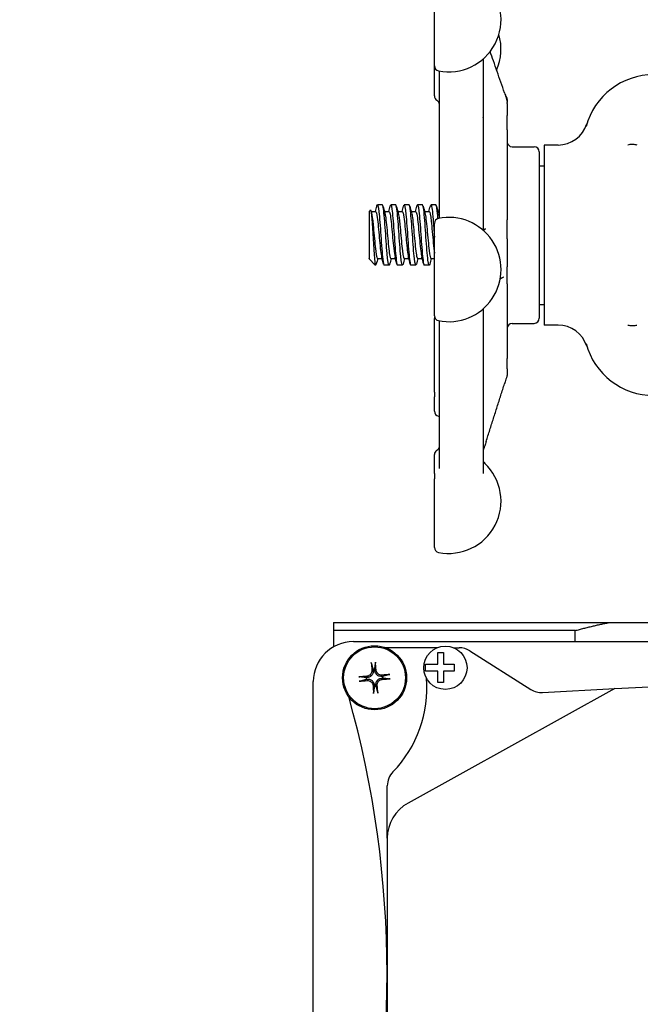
# Model space of a CAD drawing. Header units: inches. Extents: x 18 to 846, y -67 to 561.
# Tile 330 of 656: x 314.74 to 318.61, y 502.48 to 508.61. Entities that reach past the tile are written whole.
import ezdxf

# ---------------------------------------------------------------- set-up
doc = ezdxf.new("R2010")
doc.units = ezdxf.units.IN
doc.header["$LTSCALE"] = 24
doc.header["$MEASUREMENT"] = 0
doc.layers.add('Dimension (ANSI)', color=7, linetype='Continuous', lineweight=25)
doc.layers.add('Visible (ANSI)', color=7, linetype='Continuous', lineweight=30)
doc.styles.add('Note Text (ANSI)', font='tahoma.ttf')
doc.dimstyles.new('SB Fraction-16 (ANSI)', dxfattribs={"dimscale": 24, "dimtxt": 0.125, "dimasz": 0.098425, "dimexe": 0.125, "dimexo": 0.0625, "dimgap": 0.031496, "dimtad": 0, "dimtih": 1, "dimtoh": 1, "dimdec": 4, "dimrnd": 1e-08, "dimzin": 0, "dimdsep": 46, "dimlunit": 5, "dimtxsty": 'Note Text (ANSI)', "dimcen": 0.09, "dimdle": 0.393701, "dimclrd": 256, "dimclre": 256, "dimclrt": 256, "dimadec": 0, "dimazin": 3, "dimtfac": 0.96, "dimtofl": 0, "dimtmove": 0, "dimatfit": 3, "dimfxl": 1, "dimfrac": 2, "dimtolj": 1, "dimtzin": 12, "dimlwd": -1, "dimlwe": -1, "dimarcsym": 0})

# ---------------------------------------------------------------- blocks, each defined once
blk = doc.blocks.new('*D18')
at = {"layer": 'Defpoints', "color": 0, "transparency": 16777216}
for p in [(331.6784, 544.0067), (242.8595, 406.0067), (331.6784, 406.0067)]:
    blk.add_point(p, dxfattribs=at)
at = {"layer": 'Dimension (ANSI)', "transparency": 16777216}
for p, q in [((330.1784, 544.0067), (239.8595, 544.0067)), ((242.8595, 541.6445), (242.8595, 486.3311)), ((242.8595, 408.3689), (242.8595, 481.6823)), ((330.1784, 406.0067), (239.8595, 406.0067))]:
    blk.add_line(p, q, dxfattribs=at)
for points in [[(242.4658, 541.6445), (243.2532, 541.6445), (242.8595, 544.0067)], [(242.4658, 408.3689), (243.2532, 408.3689), (242.8595, 406.0067)]]:
    blk.add_solid(points, dxfattribs=at)
at = {"layer": 'Dimension (ANSI)', "transparency": 16777216, "insert": (239.783, 485.5752), "char_height": 3, "attachment_point": 1, "style": 'Note Text (ANSI)'}
blk.add_mtext('\\A1;138', dxfattribs=at)

msp = doc.modelspace()

# ---------------------------------------------------------------- linework, layer by layer
at = {"layer": 'Visible (ANSI)'}
for p, q in [((317.32439, 508.32493), (317.32439, 508.75144)), ((317.62814, 508.36792), (317.62814, 507.3009)), ((317.32439, 508.1381), (317.32439, 508.32493)), ((317.35564, 507.38309), (317.35564, 508.2931)), ((317.77814, 508.11474), (317.77814, 508.0976)), ((317.77814, 508.09597), (317.77814, 508.0976)), ((317.77814, 508.0911), (317.77814, 508.09589)), ((317.77814, 508.0911), (317.77814, 508.01609)), ((317.77814, 507.92611), (317.77814, 508.01609)), ((317.77814, 507.92611), (317.77814, 507.36549)), ((317.80939, 507.82099), (317.94689, 507.82099)), ((317.97814, 507.78974), (317.97814, 506.75224)), ((318.00939, 507.83182), (318.00939, 506.71017)), ((318.09515, 507.83182), (318.00939, 507.83182)), ((317.97814, 507.70274), (318.00939, 507.70274)), ((317.35439, 507.47484), (317.35564, 507.47609)), ((317.35439, 507.47484), (317.35439, 507.3755)), ((316.91689, 507.41795), (316.92508, 507.42681)), ((316.91689, 507.41795), (316.91689, 507.12407)), ((316.92989, 507.41682), (316.95855, 507.41682)), ((317.00022, 507.45849), (316.96933, 507.45849)), ((317.01322, 507.41682), (317.04189, 507.41682)), ((317.08355, 507.45849), (317.05266, 507.45849)), ((317.09656, 507.41682), (317.12522, 507.41682)), ((317.16689, 507.45849), (317.136, 507.45849)), ((317.17989, 507.41682), (317.20855, 507.41682)), ((317.25022, 507.45849), (317.21933, 507.45849)), ((317.26322, 507.41682), (317.29189, 507.41682)), ((317.33355, 507.45849), (317.30266, 507.45849)), ((317.34656, 507.41682), (317.35439, 507.41682)), ((317.77814, 507.24773), (317.77814, 507.36549)), ((317.32439, 506.76827), (317.32439, 507.3439)), ((317.77814, 507.24773), (317.77814, 507.07374)), ((316.91729, 507.1236), (316.95435, 507.08349)), ((316.96933, 507.12516), (316.99799, 507.12516)), ((317.05266, 507.12516), (317.08133, 507.12516)), ((317.136, 507.12516), (317.16466, 507.12516)), ((317.21933, 507.12516), (317.24799, 507.12516)), ((317.30266, 507.12516), (317.32439, 507.12516)), ((316.95435, 507.08349), (316.95435, 507.09283)), ((316.95855, 507.08349), (316.95435, 507.08349)), ((317.04189, 507.08349), (317.011, 507.08349)), ((317.12522, 507.08349), (317.09433, 507.08349)), ((317.20855, 507.08349), (317.17766, 507.08349)), ((317.29189, 507.08349), (317.261, 507.08349)), ((317.77814, 506.96774), (317.77814, 507.07374)), ((317.77814, 506.96774), (317.77814, 506.50279)), ((317.62814, 506.81127), (317.62814, 505.78577)), ((317.97814, 506.83924), (318.00939, 506.83924)), ((317.32439, 506.29205), (317.32439, 506.75161)), ((317.35564, 505.81747), (317.35564, 506.73644)), ((317.80939, 506.72099), (317.94689, 506.72099)), ((318.09515, 506.71017), (318.00939, 506.71017)), ((317.77814, 506.43651), (317.77814, 506.50279)), ((317.77814, 506.43651), (317.77814, 506.40399)), ((317.77814, 506.4038), (317.77814, 506.40399)), ((317.32439, 506.29205), (317.32439, 506.26405)), ((317.32439, 506.17323), (317.32439, 506.26405)), ((317.32439, 505.78533), (317.32439, 505.90331)), ((317.32439, 505.78533), (317.32439, 505.75144)), ((317.32439, 505.32493), (317.32439, 505.75144)), ((316.69622, 504.85656), (318.41276, 504.85656)), ((318.41276, 504.85656), (319.2401, 504.85656)), ((318.20143, 504.80656), (316.69622, 504.80656)), ((316.69622, 504.80656), (316.69622, 504.7062)), ((318.20143, 504.73863), (318.20143, 504.80656)), ((316.81936, 504.73863), (321.83689, 504.73863)), ((317.34167, 504.70031), (317.01958, 504.70031)), ((317.34501, 504.66965), (317.38026, 504.66965)), ((317.34501, 504.63323), (317.34501, 504.66965)), ((317.38026, 504.66965), (317.38026, 504.64928)), ((317.38026, 504.64928), (317.38026, 504.59725)), ((317.44365, 504.70031), (317.47824, 504.70031)), ((317.54502, 504.68098), (317.92529, 504.44063)), ((317.26946, 504.55444), (317.26946, 504.59725)), ((317.26946, 504.59725), (317.32094, 504.59725)), ((317.32094, 504.59725), (317.34501, 504.59725)), ((317.34501, 504.59725), (317.34501, 504.63323)), ((317.38026, 504.59725), (317.44715, 504.59725)), ((317.44715, 504.59725), (317.44715, 504.55444)), ((316.9419, 504.56456), (316.94255, 504.56003)), ((316.95291, 504.56084), (316.95286, 504.56541)), ((317.32062, 504.55444), (317.26946, 504.55444)), ((317.34501, 504.55444), (317.32062, 504.55444)), ((317.34501, 504.51739), (317.34501, 504.55444)), ((317.38026, 504.55444), (317.38026, 504.50134)), ((317.44715, 504.55444), (317.38026, 504.55444)), ((316.56936, 500.86363), (316.56936, 504.48863)), ((316.9034, 504.5143), (316.89883, 504.51424)), ((316.89968, 504.50328), (316.90421, 504.50393)), ((316.94994, 504.46478), (316.95, 504.46021)), ((316.96096, 504.46106), (316.96031, 504.46559)), ((317.00318, 504.52234), (316.99865, 504.52169)), ((316.99946, 504.51133), (317.00403, 504.51138)), ((317.34501, 504.48267), (317.34501, 504.51739)), ((317.38026, 504.48267), (317.34501, 504.48267)), ((317.38026, 504.50134), (317.38026, 504.48267)), ((318.449, 504.44548), (319.02078, 504.47596)), ((318.449, 504.44548), (317.15982, 503.73266)), ((317.99873, 504.42147), (318.449, 504.44548)), ((317.03079, 503.51387), (317.03079, 503.83975)), ((317.03079, 503.51387), (317.03079, 501.88172))]:
    msp.add_line(p, q, dxfattribs=at)
for centre, radius in [((316.95143, 504.51281), 0.1995), ((317.39266, 504.57531), 0.135), ((316.95143, 504.51281), 0.19267)]:
    msp.add_circle(centre, radius, dxfattribs=at)
for centre, radius, start, end in [((317.41439, 508.61274), 0.325, 258.463041, 46.550158), ((317.41439, 508.42867), 0.325, 336.380744, 16.450958), ((317.35564, 508.32493), 0.03125, 180, 258.463041), ((318.69189, 507.83349), 0.4375, 90, 164.98183), ((317.35564, 508.1381), 0.03125, 180, 240), ((317.32439, 508.08397), 0.03125, 0, 60), ((317.74689, 508.11474), 0.03125, 0, 48.711706), ((318.09515, 508.01932), 0.1875, 270, 342.703383), ((317.80939, 507.85224), 0.03125, 180, 270), ((317.94689, 507.78974), 0.03125, 0, 90), ((317.35564, 507.3439), 0.03125, 101.536959, 180), ((317.41439, 507.05609), 0.325, 258.463041, 101.536959), ((317.35564, 506.76827), 0.03125, 180, 258.463041), ((317.35564, 506.75161), 0.03125, 164.540143, 180), ((317.94689, 506.75224), 0.03125, 270, 0), ((317.80939, 506.68974), 0.03125, 90, 180), ((318.09515, 506.52267), 0.1875, 17.296617, 90), ((318.69189, 506.70849), 0.4375, 195.01817, 270), ((317.35564, 506.17323), 0.03125, 180, 258.463041), ((317.41439, 506.46104), 0.325, 258.463041, 259.585431), ((317.32439, 505.95744), 0.03125, 300, 329.413755), ((317.35564, 505.90331), 0.03125, 120, 180), ((317.41439, 505.61274), 0.325, 258.463041, 46.550158), ((317.65939, 505.87137), 0.03125, 180, 226.550158), ((317.35564, 505.32493), 0.03125, 180, 258.463041), ((316.81936, 504.48863), 0.25, 90, 180), ((317.47824, 504.57531), 0.125, 57.705708, 90), ((316.95143, 504.51281), 0.05262, 88.443172, 100.435815), ((316.95143, 504.51281), 0.05262, 178.443172, 190.435815), ((316.95143, 504.51281), 0.05262, 358.443172, 10.435815), ((316.53006, 504.44717), 0.74706, 315.850471, 4.829668), ((316.95143, 504.51281), 0.05262, 268.443172, 280.435815), ((317.99208, 504.5463), 0.125, 237.705708, 273.051563), ((310.67306, 502.66849), 6.35616, 344.248423, 15.765119), ((317.15579, 503.83975), 0.125, 135.850471, 180), ((317.28079, 503.51387), 0.25, 118.939308, 180)]:
    msp.add_arc(centre, radius, start, end, dxfattribs=at)
for centre, major_axis, start_param, end_param in [((316.97654, 504.51524), (0.04181, -0.43235), 4.4856007, 4.6019851), ((316.92624, 504.51133), (-0.02542, 0.43362), 4.8227929, 4.9391773), ((316.95386, 504.4877), (-0.43235, -0.04181), 4.4856007, 4.6019851), ((316.95291, 504.48762), (-0.43362, -0.02542), 4.8227929, 4.9391773), ((316.949, 504.53792), (0.43235, 0.04181), 4.4856007, 4.6019851), ((316.97661, 504.51429), (0.02542, -0.43362), 4.8227929, 4.9391773), ((316.92632, 504.51038), (-0.04181, 0.43235), 4.4856007, 4.6019851), ((316.94995, 504.538), (0.43362, 0.02542), 4.8227929, 4.9391773)]:
    msp.add_ellipse(centre, major_axis=major_axis, ratio=0.0871557, start_param=start_param, end_param=end_param, dxfattribs=at)
for points, knots in [([(317.76125, 508.15683), (317.75361, 508.1789), (317.74596, 508.20098), (317.73066, 508.24513), (317.723, 508.26721), (317.70769, 508.31135), (317.70002, 508.33343), (317.68554, 508.37515), (317.67871, 508.3948), (317.67188, 508.41445)], [0.47801542, 0.47801542, 0.47801542, 0.47801542, 0.67299233, 0.67299233, 0.86796925, 0.86796925, 1.06294616, 1.06294616, 1.23654671, 1.23654671, 1.23654671, 1.23654671]), ([(317.76125, 508.15683), (317.76298, 508.15182), (317.76473, 508.14673), (317.76833, 508.13575), (317.77021, 508.12975), (317.77282, 508.12086), (317.77366, 508.11789), (317.77481, 508.1135), (317.7752, 508.11196), (317.77608, 508.10828), (317.7765, 508.10631), (317.77694, 508.10384), (317.77703, 508.10325), (317.77717, 508.10237), (317.77721, 508.10212), (317.77728, 508.10172), (317.7773, 508.10158), (317.77734, 508.10128), (317.77736, 508.10113), (317.7774, 508.10089), (317.77741, 508.10081), (317.77744, 508.10065), (317.77745, 508.10057), (317.77747, 508.10043), (317.77748, 508.10037), (317.7775, 508.1002), (317.77752, 508.10011), (317.77757, 508.09978), (317.77758, 508.09973), (317.77758, 508.0997), (317.77758, 508.0997), (317.77758, 508.0997)], [0, 0, 0, 0, 0.04421352, 0.04421352, 0.09143567, 0.09143567, 0.1148414, 0.1148414, 0.12798974, 0.12798974, 0.14842503, 0.14842503, 0.15488355, 0.15488355, 0.15731825, 0.15731825, 0.15853645, 0.15853645, 0.15976362, 0.15976362, 0.16037577, 0.16037577, 0.16099044, 0.16099044, 0.16160454, 0.16160454, 0.16284514, 0.16284514, 0.16786615, 0.16786615, 0.16893992, 0.16893992, 0.16893992, 0.16893992]), ([(317.77745, 508.10056), (317.77747, 508.10049), (317.77749, 508.10042), (317.77755, 508.10022), (317.77759, 508.10008), (317.77768, 508.09975), (317.77772, 508.09957), (317.7778, 508.09923), (317.77783, 508.09909), (317.77789, 508.09879), (317.77792, 508.09863), (317.77798, 508.09831), (317.778, 508.09816), (317.77804, 508.09784), (317.77806, 508.09768), (317.77808, 508.09744), (317.77809, 508.09736), (317.7781, 508.09721), (317.7781, 508.09714), (317.77811, 508.09695), (317.77812, 508.09686), (317.77813, 508.09663), (317.77813, 508.09654), (317.77813, 508.09633), (317.77814, 508.09624), (317.77814, 508.09608), (317.77814, 508.09599), (317.77814, 508.09591)], [0.2261265, 0.2261265, 0.2261265, 0.2261265, 0.227574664, 0.227574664, 0.230038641, 0.230038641, 0.23225074, 0.23225074, 0.233479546, 0.233479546, 0.234712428, 0.234712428, 0.235932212, 0.235932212, 0.23714975, 0.23714975, 0.237762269, 0.237762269, 0.238377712, 0.238377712, 0.239624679, 0.239624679, 0.242081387, 0.242081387, 0.246210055, 0.246210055, 0.250348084, 0.250348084, 0.250348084, 0.250348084]), ([(317.62977, 508.002), (317.62977, 508.002), (317.62977, 508.002), (317.62976, 508.00202), (317.62975, 508.00205), (317.62968, 508.00221), (317.62963, 508.00233), (317.6295, 508.00261), (317.62944, 508.00275), (317.62927, 508.0031), (317.62916, 508.00334), (317.62876, 508.00414), (317.62845, 508.00475), (317.62814, 508.00536)], [0.092876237, 0.092876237, 0.092876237, 0.092876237, 0.093349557, 0.093349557, 0.09552105, 0.09552105, 0.097869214, 0.097869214, 0.099519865, 0.099519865, 0.10185373, 0.10185373, 0.107308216, 0.107308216, 0.107308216, 0.107308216]), ([(318.52967, 507.83349), (318.52994, 507.83357), (318.53021, 507.83365), (318.53937, 507.83625), (318.54927, 507.8374), (318.56878, 507.83686), (318.57735, 507.83551), (318.58531, 507.83359), (318.58551, 507.83354), (318.58571, 507.83349)], [-0.00218083, -0.00218083, -0.00218083, -0.00218083, 0, 0, 0.07189637, 0.07189637, 0.13644606, 0.13644606, 0.13811703, 0.13811703, 0.13811703, 0.13811703]), ([(316.92508, 507.42681), (316.92544, 507.42721), (316.92581, 507.42731), (316.92753, 507.42642), (316.92887, 507.42162), (316.93156, 507.40433), (316.93289, 507.39181), (316.93558, 507.36043), (316.93692, 507.34172), (316.93961, 507.30038), (316.94094, 507.27806), (316.94363, 507.23266), (316.94497, 507.21001), (316.94766, 507.16739), (316.94899, 507.14792), (316.95169, 507.11484), (316.95302, 507.1017), (316.95435, 507.09283)], [-1.2427303, -1.2427303, -1.2427303, -1.2427303, -1.200467, -1.200467, -1.0416694, -1.0416694, -0.8786368, -0.8786368, -0.7113708, -0.7113708, -0.5398726, -0.5398726, -0.3641439, -0.3641439, -0.1841858, -0.1841858, 0, 0, 0, 0]), ([(316.93215, 507.40846), (316.93561, 507.39563), (316.93906, 507.36872), (316.94252, 507.3345), (316.94679, 507.2922), (316.95107, 507.23989), (316.95534, 507.19902), (316.95961, 507.15817), (316.96388, 507.12988), (316.96816, 507.12573), (316.96855, 507.12535), (316.96894, 507.12517), (316.96933, 507.12519)], [6.621339, 6.621339, 6.621339, 6.621339, 7.4033745, 7.4033745, 7.4033745, 8.3701398, 8.3701398, 8.3701398, 9.3362117, 9.3362117, 9.3362117, 9.424778, 9.424778, 9.424778, 9.424778]), ([(316.95855, 507.41664), (316.96176, 507.41641), (316.96496, 507.40355), (316.96816, 507.38022), (316.97243, 507.3491), (316.9767, 507.30021), (316.98098, 507.25358), (316.98525, 507.20695), (316.98952, 507.16387), (316.99379, 507.14198), (316.99444, 507.13865), (316.99509, 507.13582), (316.99574, 507.1335)], [6.2831853, 6.2831853, 6.2831853, 6.2831853, 7.0074496, 7.0074496, 7.0074496, 7.9736666, 7.9736666, 7.9736666, 8.9397805, 8.9397805, 8.9397805, 9.0866243, 9.0866243, 9.0866243, 9.0866243]), ([(316.96579, 507.45184), (316.96599, 507.45259), (316.96619, 507.45328), (316.96639, 507.4539), (316.9704, 507.46638), (316.97441, 507.45203), (316.97842, 507.41612), (316.98243, 507.38028), (316.98643, 507.32374), (316.99044, 507.26715), (316.99445, 507.21046), (316.99846, 507.15494), (317.00247, 507.12094), (317.00531, 507.09684), (317.00815, 507.08392), (317.011, 507.08371)], [6.0162011, 6.0162011, 6.0162011, 6.0162011, 6.061332, 6.061332, 6.061332, 6.968806, 6.968806, 6.968806, 7.8744508, 7.8744508, 7.8744508, 8.7817425, 8.7817425, 8.7817425, 9.424778, 9.424778, 9.424778, 9.424778]), ([(317.04543, 507.09036), (317.04426, 507.0859), (317.04309, 507.08353), (317.04191, 507.08349), (317.03787, 507.08337), (317.03382, 507.11115), (317.02977, 507.15647), (317.02574, 507.2016), (317.02171, 507.26309), (317.01768, 507.31824), (317.01366, 507.37318), (317.00964, 507.42061), (317.00563, 507.44312), (317.00383, 507.45322), (317.00202, 507.45821), (317.00022, 507.45817)], [-15.9749474, -15.9749474, -15.9749474, -15.9749474, -15.710016, -15.710016, -15.710016, -14.7941843, -14.7941843, -14.7941843, -13.8824397, -13.8824397, -13.8824397, -12.9741281, -12.9741281, -12.9741281, -12.5663706, -12.5663706, -12.5663706, -12.5663706]), ([(317.01548, 507.40834), (317.01679, 507.40367), (317.01809, 507.39704), (317.01939, 507.38856), (317.02366, 507.36079), (317.02793, 507.31384), (317.0322, 507.26692), (317.03647, 507.22001), (317.04074, 507.17442), (317.045, 507.1488), (317.04756, 507.13348), (317.05011, 507.12555), (317.05266, 507.12546)], [12.9045243, 12.9045243, 12.9045243, 12.9045243, 13.1994868, 13.1994868, 13.1994868, 14.1650562, 14.1650562, 14.1650562, 15.1305271, 15.1305271, 15.1305271, 15.7079633, 15.7079633, 15.7079633, 15.7079633]), ([(317.04189, 507.41665), (317.04294, 507.41673), (317.04398, 507.41545), (317.04503, 507.41275), (317.0493, 507.40174), (317.05357, 507.36729), (317.05784, 507.3235), (317.0621, 507.27971), (317.06637, 507.2278), (317.07064, 507.18899), (317.07345, 507.16344), (317.07626, 507.14404), (317.07907, 507.13365)], [12.5663706, 12.5663706, 12.5663706, 12.5663706, 12.8032209, 12.8032209, 12.8032209, 13.7688308, 13.7688308, 13.7688308, 14.734342, 14.734342, 14.734342, 15.3698096, 15.3698096, 15.3698096, 15.3698096]), ([(317.04912, 507.4518), (317.04961, 507.45365), (317.0501, 507.45513), (317.05059, 507.4562), (317.0546, 507.46503), (317.05861, 507.44677), (317.06262, 507.40812), (317.06663, 507.36947), (317.07064, 507.31126), (317.07464, 507.2548), (317.07865, 507.19835), (317.08266, 507.14486), (317.08667, 507.11392), (317.08922, 507.0942), (317.09178, 507.08391), (317.09433, 507.08377)], [12.2993864, 12.2993864, 12.2993864, 12.2993864, 12.4100129, 12.4100129, 12.4100129, 13.3168593, 13.3168593, 13.3168593, 14.2236185, 14.2236185, 14.2236185, 15.130291, 15.130291, 15.130291, 15.7079633, 15.7079633, 15.7079633, 15.7079633]), ([(317.12876, 507.09021), (317.12814, 507.08785), (317.12752, 507.08609), (317.12689, 507.08498), (317.12285, 507.07778), (317.1188, 507.09831), (317.11475, 507.13892), (317.11072, 507.17943), (317.10668, 507.23903), (317.10264, 507.29561), (317.09861, 507.35208), (317.09458, 507.4043), (317.09055, 507.43298), (317.08822, 507.44959), (317.08589, 507.4581), (317.08355, 507.45818)], [-22.2581327, -22.2581327, -22.2581327, -22.2581327, -22.1173036, -22.1173036, -22.1173036, -21.2019377, -21.2019377, -21.2019377, -20.2886606, -20.2886606, -20.2886606, -19.3773067, -19.3773067, -19.3773067, -18.8495559, -18.8495559, -18.8495559, -18.8495559]), ([(317.09881, 507.40845), (317.10221, 507.39583), (317.10561, 507.36966), (317.10901, 507.33625), (317.11328, 507.2943), (317.11754, 507.24209), (317.12181, 507.20095), (317.12606, 507.1599), (317.13032, 507.131), (317.13458, 507.12599), (317.13505, 507.12544), (317.13552, 507.12518), (317.136, 507.12521)], [19.1877096, 19.1877096, 19.1877096, 19.1877096, 19.9564324, 19.9564324, 19.9564324, 20.9213285, 20.9213285, 20.9213285, 21.8840483, 21.8840483, 21.8840483, 21.9911486, 21.9911486, 21.9911486, 21.9911486]), ([(317.12522, 507.41663), (317.12836, 507.4164), (317.13151, 507.40405), (317.13465, 507.3815), (317.13892, 507.35089), (317.14318, 507.30235), (317.14745, 507.2557), (317.15171, 507.20906), (317.15598, 507.1656), (317.16024, 507.14308), (317.16096, 507.13928), (317.16168, 507.13609), (317.1624, 507.13353)], [18.8495559, 18.8495559, 18.8495559, 18.8495559, 19.5604441, 19.5604441, 19.5604441, 20.5253788, 20.5253788, 20.5253788, 21.4902198, 21.4902198, 21.4902198, 21.6529949, 21.6529949, 21.6529949, 21.6529949]), ([(317.13246, 507.45174), (317.13322, 507.45466), (317.13399, 507.45666), (317.13476, 507.45767), (317.13876, 507.46296), (317.14277, 507.44102), (317.14678, 507.39989), (317.15078, 507.35876), (317.15479, 507.29932), (317.1588, 507.24331), (317.1628, 507.1873), (317.16681, 507.13592), (317.17081, 507.10795), (317.1731, 507.09201), (317.17538, 507.08387), (317.17766, 507.0838)], [18.5825718, 18.5825718, 18.5825718, 18.5825718, 18.7561262, 18.7561262, 18.7561262, 19.6623744, 19.6623744, 19.6623744, 20.5685395, 20.5685395, 20.5685395, 21.474622, 21.474622, 21.474622, 21.9911486, 21.9911486, 21.9911486, 21.9911486]), ([(317.2121, 507.09014), (317.21191, 507.08944), (317.21172, 507.08879), (317.21153, 507.0882), (317.20752, 507.07555), (317.2035, 507.08979), (317.19948, 507.12567), (317.19547, 507.16152), (317.19146, 507.2182), (317.18744, 507.27493), (317.18343, 507.33161), (317.17942, 507.3871), (317.17541, 507.42108), (317.17257, 507.44516), (317.16973, 507.45806), (317.16689, 507.45827)], [-28.541318, -28.541318, -28.541318, -28.541318, -28.4988988, -28.4988988, -28.4988988, -27.5903346, -27.5903346, -27.5903346, -26.6825411, -26.6825411, -26.6825411, -25.7754795, -25.7754795, -25.7754795, -25.1327412, -25.1327412, -25.1327412, -25.1327412]), ([(317.18215, 507.40825), (317.18389, 507.40196), (317.18564, 507.39222), (317.18738, 507.37938), (317.19172, 507.34745), (317.19607, 507.29729), (317.20041, 507.25005), (317.20475, 507.20283), (317.20909, 507.15991), (317.21343, 507.13936), (317.21539, 507.13005), (317.21736, 507.12546), (317.21933, 507.1255)], [25.4708949, 25.4708949, 25.4708949, 25.4708949, 25.8655971, 25.8655971, 25.8655971, 26.8476199, 26.8476199, 26.8476199, 27.8292662, 27.8292662, 27.8292662, 28.2743339, 28.2743339, 28.2743339, 28.2743339]), ([(317.20855, 507.41653), (317.21011, 507.41662), (317.21166, 507.4138), (317.21321, 507.40792), (317.21755, 507.3915), (317.2219, 507.3517), (317.22624, 507.30529), (317.23058, 507.25891), (317.23492, 507.20729), (317.23926, 507.17219), (317.24142, 507.15473), (317.24358, 507.14161), (317.24574, 507.13374)], [25.1327412, 25.1327412, 25.1327412, 25.1327412, 25.4839322, 25.4839322, 25.4839322, 26.4661023, 26.4661023, 26.4661023, 27.4478945, 27.4478945, 27.4478945, 27.9361802, 27.9361802, 27.9361802, 27.9361802]), ([(317.21579, 507.45168), (317.21682, 507.45558), (317.21784, 507.45788), (317.21887, 507.45838), (317.22288, 507.46034), (317.22688, 507.43505), (317.23088, 507.39174), (317.23489, 507.34844), (317.23889, 507.28807), (317.24289, 507.23266), (317.2469, 507.17726), (317.2509, 507.12803), (317.2549, 507.10293), (317.25694, 507.0902), (317.25897, 507.08382), (317.261, 507.08381)], [24.8657571, 24.8657571, 24.8657571, 24.8657571, 25.0981395, 25.0981395, 25.0981395, 26.0038186, 26.0038186, 26.0038186, 26.9094187, 26.9094187, 26.9094187, 27.8149406, 27.8149406, 27.8149406, 28.2743339, 28.2743339, 28.2743339, 28.2743339]), ([(317.29543, 507.09015), (317.29165, 507.07622), (317.28786, 507.08536), (317.28408, 507.11507), (317.28004, 507.14679), (317.276, 507.20127), (317.27196, 507.25826), (317.26792, 507.31519), (317.26388, 507.37337), (317.25985, 507.41124), (317.25664, 507.44135), (317.25343, 507.45809), (317.25022, 507.45835)], [-34.8245034, -34.8245034, -34.8245034, -34.8245034, -33.9686925, -33.9686925, -33.9686925, -33.0546668, -33.0546668, -33.0546668, -32.141653, -32.141653, -32.141653, -31.4159265, -31.4159265, -31.4159265, -31.4159265]), ([(317.26548, 507.40857), (317.2698, 507.39279), (317.27413, 507.35374), (317.27845, 507.30774), (317.28278, 507.26167), (317.28711, 507.20996), (317.29144, 507.17432), (317.29518, 507.14352), (317.29892, 507.12549), (317.30266, 507.12523)], [31.7540802, 31.7540802, 31.7540802, 31.7540802, 32.7319702, 32.7319702, 32.7319702, 33.7114291, 33.7114291, 33.7114291, 34.5575192, 34.5575192, 34.5575192, 34.5575192]), ([(317.29189, 507.41681), (317.29602, 507.41669), (317.30016, 507.39414), (317.30429, 507.35755), (317.30862, 507.31922), (317.31296, 507.26661), (317.31729, 507.22178), (317.31965, 507.19728), (317.32202, 507.1755), (317.32439, 507.15888)], [31.4159265, 31.4159265, 31.4159265, 31.4159265, 32.351308, 32.351308, 32.351308, 33.3309049, 33.3309049, 33.3309049, 33.8663136, 33.8663136, 33.8663136, 33.8663136]), ([(317.29912, 507.45153), (317.30073, 507.45759), (317.30233, 507.4598), (317.30393, 507.45763), (317.30805, 507.45207), (317.31217, 507.41776), (317.31629, 507.3679), (317.31899, 507.33525), (317.32169, 507.29644), (317.32439, 507.2584)], [31.1489424, 31.1489424, 31.1489424, 31.1489424, 31.5116481, 31.5116481, 31.5116481, 32.4435606, 32.4435606, 32.4435606, 33.0538425, 33.0538425, 33.0538425, 33.0538425]), ([(317.34669, 507.37381), (317.3461, 507.38079), (317.34551, 507.38747), (317.34492, 507.39376), (317.34113, 507.43424), (317.33734, 507.45829), (317.33355, 507.45847)], [-38.68929977, -38.68929977, -38.68929977, -38.68929977, -38.55601033, -38.55601033, -38.55601033, -37.69911184, -37.69911184, -37.69911184, -37.69911184]), ([(317.35442, 507.3755), (317.35492, 507.37702), (317.35533, 507.37876), (317.3556, 507.38145), (317.35564, 507.38226), (317.35564, 507.38309)], [0.236754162, 0.236754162, 0.236754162, 0.236754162, 0.249550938, 0.249550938, 0.254927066, 0.254927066, 0.254927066, 0.254927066]), ([(317.63464, 507.30722), (317.63479, 507.30729), (317.63509, 507.30741), (317.63594, 507.30776), (317.63645, 507.30796), (317.63791, 507.3085), (317.63891, 507.30884), (317.64118, 507.30953), (317.64245, 507.30987), (317.64432, 507.31033), (317.64498, 507.31049), (317.64521, 507.31055), (317.64523, 507.31055), (317.64523, 507.31055)], [0, 0, 0, 0, 0.007377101, 0.007377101, 0.01406314, 0.01406314, 0.025814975, 0.025814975, 0.04239606, 0.04239606, 0.056138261, 0.056138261, 0.059141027, 0.059141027, 0.059141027, 0.059141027]), ([(316.9621, 507.09041), (316.96055, 507.08458), (316.959, 507.08233), (316.95746, 507.08413), (316.95642, 507.08534), (316.95539, 507.08827), (316.95435, 507.09283)], [-9.69176213, -9.69176213, -9.69176213, -9.69176213, -9.34211053, -9.34211053, -9.34211053, -9.10788499, -9.10788499, -9.10788499, -9.10788499]), ([(317.7557, 507.00923), (317.7557, 507.00923), (317.7555, 507.0091), (317.75487, 507.00868), (317.75441, 507.00838), (317.75303, 507.00749), (317.75199, 507.00685), (317.74994, 507.00568), (317.74898, 507.00516), (317.74707, 507.00422), (317.74611, 507.00378), (317.74484, 507.00325), (317.74445, 507.00309), (317.74383, 507.00284), (317.74363, 507.00276), (317.7435, 507.0027)], [0.117693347, 0.117693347, 0.117693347, 0.117693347, 0.126564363, 0.126564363, 0.136369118, 0.136369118, 0.151820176, 0.151820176, 0.163546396, 0.163546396, 0.174401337, 0.174401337, 0.180069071, 0.180069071, 0.186154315, 0.186154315, 0.186154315, 0.186154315]), ([(318.58571, 506.70849), (318.58551, 506.70844), (318.58531, 506.70839), (318.57735, 506.70647), (318.56878, 506.70513), (318.54927, 506.70458), (318.53937, 506.70573), (318.53021, 506.70833), (318.52994, 506.70841), (318.52967, 506.70849)], [-0.00203951, -0.00203951, -0.00203951, -0.00203951, 0, 0, 0.07878666, 0.07878666, 0.16654035, 0.16654035, 0.16920218, 0.16920218, 0.16920218, 0.16920218]), ([(317.62814, 506.43777), (317.62819, 506.43789), (317.62822, 506.43796), (317.62828, 506.43811), (317.62829, 506.43814), (317.62829, 506.43814)], [0.0912806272, 0.0912806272, 0.0912806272, 0.0912806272, 0.0933756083, 0.0933756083, 0.0971308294, 0.0971308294, 0.0971308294, 0.0971308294]), ([(317.77814, 506.40376), (317.77814, 506.40348), (317.77813, 506.40317), (317.77812, 506.40277), (317.77812, 506.40264), (317.77812, 506.4025), (317.77812, 506.40249), (317.77811, 506.40245), (317.77811, 506.40244), (317.77811, 506.40242), (317.77811, 506.4024), (317.77811, 506.40238), (317.77811, 506.40236), (317.77811, 506.40234), (317.77811, 506.40232), (317.77811, 506.40224), (317.7781, 506.40218), (317.7781, 506.40204), (317.77809, 506.40197), (317.77808, 506.40165), (317.77806, 506.4014), (317.77802, 506.40094), (317.778, 506.40075), (317.77796, 506.40034), (317.77793, 506.40011), (317.77789, 506.39977), (317.77788, 506.39966), (317.77784, 506.39935), (317.77781, 506.39915), (317.77773, 506.39862), (317.77768, 506.39831), (317.77742, 506.39674), (317.77725, 506.39593), (317.77677, 506.39387), (317.77642, 506.3926), (317.77563, 506.38985), (317.77527, 506.38861), (317.77434, 506.38549), (317.77374, 506.38352), (317.77228, 506.37875), (317.77139, 506.37587), (317.76887, 506.36778), (317.76718, 506.36239), (317.76416, 506.35285), (317.76282, 506.34863), (317.76149, 506.34445)], [0, 0, 0, 0, 0.00362842, 0.00362842, 0.00532519, 0.00532519, 0.00554032, 0.00554032, 0.00564719, 0.00564719, 0.00575426, 0.00575426, 0.00586107, 0.00586107, 0.00596752, 0.00596752, 0.00651065, 0.00651065, 0.00722842, 0.00722842, 0.00979214, 0.00979214, 0.01150055, 0.01150055, 0.01323284, 0.01323284, 0.01408567, 0.01408567, 0.01568092, 0.01568092, 0.01876516, 0.01876516, 0.03322078, 0.03322078, 0.05370694, 0.05370694, 0.06706984, 0.06706984, 0.0851491, 0.0851491, 0.10914392, 0.10914392, 0.1514834, 0.1514834, 0.1854543, 0.1854543, 0.1854543, 0.1854543]), ([(317.6466, 505.98455), (317.65427, 506.00853), (317.66194, 506.03252), (317.67728, 506.0805), (317.68494, 506.10449), (317.70027, 506.15248), (317.70793, 506.17647), (317.72325, 506.22446), (317.7309, 506.24846), (317.7462, 506.29645), (317.75385, 506.32045), (317.76149, 506.34445)], [0.6477885, 0.6477885, 0.6477885, 0.6477885, 0.84276542, 0.84276542, 1.03774233, 1.03774233, 1.23271925, 1.23271925, 1.42769616, 1.42769616, 1.62267307, 1.62267307, 1.62267307, 1.62267307]), ([(317.35129, 505.94153), (317.3522, 505.94307), (317.35299, 505.94437), (317.3543, 505.94659), (317.35482, 505.94751), (317.35538, 505.94857), (317.35553, 505.94887), (317.35564, 505.94911)], [0.51351333, 0.51351333, 0.51351333, 0.51351333, 0.55704859, 0.55704859, 0.60058386, 0.60058386, 0.62260676, 0.62260676, 0.62260676, 0.62260676]), ([(317.6466, 505.98455), (317.64375, 505.97564), (317.64086, 505.96668), (317.63608, 505.95217), (317.63404, 505.9461), (317.63137, 505.9385), (317.63054, 505.93619), (317.62894, 505.93195), (317.62858, 505.93084), (317.62841, 505.92975), (317.62839, 505.92962), (317.62835, 505.92932), (317.62834, 505.9292), (317.62831, 505.92895), (317.6283, 505.92885), (317.62829, 505.92869), (317.62828, 505.92863), (317.62828, 505.92851), (317.62827, 505.92845), (317.62826, 505.92827), (317.62825, 505.92816), (317.62823, 505.92784), (317.62822, 505.92767), (317.62819, 505.92688), (317.62818, 505.92644), (317.62813, 505.92434), (317.62814, 505.92274), (317.62814, 505.92111)], [0, 0, 0, 0, 0.07240015, 0.07240015, 0.12884673, 0.12884673, 0.15776448, 0.15776448, 0.18742127, 0.18742127, 0.19102978, 0.19102978, 0.19284515, 0.19284515, 0.1937591, 0.1937591, 0.19421308, 0.19421308, 0.19466735, 0.19466735, 0.19558844, 0.19558844, 0.19742089, 0.19742089, 0.20472787, 0.20472787, 0.23309585, 0.23309585, 0.23309585, 0.23309585]), ([(316.93132, 504.60244), (316.93124, 504.60271), (316.93116, 504.6031), (316.93099, 504.604), (316.93088, 504.6047), (316.9307, 504.60602), (316.93061, 504.60687), (316.9305, 504.608), (316.93046, 504.60846), (316.93042, 504.6089)], [0.050325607, 0.050325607, 0.050325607, 0.050325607, 0.054771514, 0.054771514, 0.060230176, 0.060230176, 0.065728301, 0.065728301, 0.068909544, 0.068909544, 0.068909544, 0.068909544]), ([(316.95735, 504.61099), (316.95739, 504.61055), (316.95742, 504.61009), (316.95748, 504.60895), (316.95752, 504.6081), (316.95755, 504.60678), (316.95755, 504.60606), (316.95752, 504.60514), (316.9575, 504.60475), (316.95747, 504.60447)], [0.018821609, 0.018821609, 0.018821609, 0.018821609, 0.022002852, 0.022002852, 0.027500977, 0.027500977, 0.032959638, 0.032959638, 0.037405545, 0.037405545, 0.037405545, 0.037405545]), ([(316.93448, 504.55925), (316.93485, 504.55507), (316.93441, 504.55052), (316.93176, 504.54195), (316.92954, 504.53794), (316.92416, 504.53142), (316.92065, 504.52848), (316.91276, 504.52424), (316.90837, 504.52294), (316.90378, 504.52245), (316.90335, 504.52242), (316.90293, 504.52239)], [0, 0, 0, 0, 0.03221011, 0.03221011, 0.06442023, 0.06442023, 0.09660812, 0.09660812, 0.12879602, 0.12879602, 0.13203255, 0.13203255, 0.13203255, 0.13203255]), ([(316.94255, 504.56003), (316.94327, 504.55496), (316.94307, 504.54951), (316.94109, 504.54139), (316.94006, 504.53855), (316.93734, 504.53312), (316.93565, 504.53052), (316.93149, 504.52567), (316.92919, 504.52359), (316.92424, 504.52007), (316.9216, 504.51862), (316.91388, 504.5154), (316.90852, 504.51437), (316.9034, 504.5143)], [-0.18979591, -0.18979591, -0.18979591, -0.18979591, -0.14612308, -0.14612308, -0.12176923, -0.12176923, -0.09741538, -0.09741538, -0.07306154, -0.07306154, -0.04870769, -0.04870769, -0.00503486, -0.00503486, -0.00503486, -0.00503486]), ([(316.99865, 504.52169), (316.99358, 504.52097), (316.98813, 504.52117), (316.98, 504.52315), (316.97717, 504.52418), (316.97174, 504.5269), (316.96914, 504.52859), (316.96429, 504.53275), (316.96221, 504.53505), (316.95869, 504.54), (316.95723, 504.54264), (316.95402, 504.55036), (316.95298, 504.55572), (316.95291, 504.56084)], [-0.18979591, -0.18979591, -0.18979591, -0.18979591, -0.14612308, -0.14612308, -0.12176923, -0.12176923, -0.09741538, -0.09741538, -0.07306154, -0.07306154, -0.04870769, -0.04870769, -0.00503486, -0.00503486, -0.00503486, -0.00503486]), ([(316.99787, 504.52976), (316.99369, 504.52939), (316.98914, 504.52983), (316.98057, 504.53248), (316.97656, 504.5347), (316.97004, 504.54008), (316.9671, 504.54359), (316.96285, 504.55148), (316.96156, 504.55586), (316.96107, 504.56046), (316.96103, 504.56089), (316.961, 504.56131)], [0, 0, 0, 0, 0.03220637, 0.03220637, 0.06441274, 0.06441274, 0.09660438, 0.09660438, 0.12879602, 0.12879602, 0.13203255, 0.13203255, 0.13203255, 0.13203255]), ([(317.04106, 504.53292), (317.04133, 504.533), (317.04171, 504.53308), (317.04262, 504.53325), (317.04332, 504.53336), (317.04464, 504.53354), (317.04548, 504.53363), (317.04662, 504.53374), (317.04708, 504.53378), (317.04752, 504.53382)], [0.050325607, 0.050325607, 0.050325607, 0.050325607, 0.054771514, 0.054771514, 0.060230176, 0.060230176, 0.065728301, 0.065728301, 0.068909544, 0.068909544, 0.068909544, 0.068909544]), ([(316.85325, 504.51873), (316.85369, 504.51877), (316.85415, 504.5188), (316.85529, 504.51887), (316.85614, 504.5189), (316.85746, 504.51893), (316.85818, 504.51893), (316.8591, 504.5189), (316.85949, 504.51888), (316.85977, 504.51885)], [0.018821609, 0.018821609, 0.018821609, 0.018821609, 0.022002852, 0.022002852, 0.027500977, 0.027500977, 0.032959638, 0.032959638, 0.037405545, 0.037405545, 0.037405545, 0.037405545]), ([(316.8618, 504.4927), (316.86153, 504.49262), (316.86114, 504.49254), (316.86024, 504.49237), (316.85953, 504.49226), (316.85822, 504.49209), (316.85737, 504.49199), (316.85624, 504.49188), (316.85578, 504.49184), (316.85534, 504.49181)], [0.050325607, 0.050325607, 0.050325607, 0.050325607, 0.054771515, 0.054771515, 0.060230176, 0.060230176, 0.065728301, 0.065728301, 0.068909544, 0.068909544, 0.068909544, 0.068909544]), ([(316.90421, 504.50393), (316.90928, 504.50465), (316.91473, 504.50445), (316.92285, 504.50247), (316.92569, 504.50144), (316.93112, 504.49872), (316.93372, 504.49703), (316.93857, 504.49287), (316.94064, 504.49057), (316.94417, 504.48563), (316.94562, 504.48298), (316.94884, 504.47526), (316.94987, 504.4699), (316.94994, 504.46478)], [-0.18979591, -0.18979591, -0.18979591, -0.18979591, -0.14612308, -0.14612308, -0.12176923, -0.12176923, -0.09741538, -0.09741538, -0.07306154, -0.07306154, -0.04870769, -0.04870769, -0.00503486, -0.00503486, -0.00503486, -0.00503486]), ([(316.90499, 504.49586), (316.90917, 504.49623), (316.91372, 504.49579), (316.92228, 504.49314), (316.9263, 504.49092), (316.93282, 504.48554), (316.93576, 504.48203), (316.94, 504.47414), (316.9413, 504.46976), (316.94179, 504.46516), (316.94182, 504.46474), (316.94185, 504.46431)], [0, 0, 0, 0, 0.03221011, 0.03221011, 0.06442023, 0.06442023, 0.09660812, 0.09660812, 0.12879602, 0.12879602, 0.13203255, 0.13203255, 0.13203255, 0.13203255]), ([(316.96031, 504.46559), (316.95959, 504.47066), (316.95979, 504.47611), (316.96177, 504.48424), (316.9628, 504.48707), (316.96552, 504.4925), (316.96721, 504.4951), (316.97137, 504.49995), (316.97367, 504.50203), (316.97861, 504.50555), (316.98126, 504.50701), (316.98898, 504.51022), (316.99434, 504.51125), (316.99946, 504.51133)], [-0.18979591, -0.18979591, -0.18979591, -0.18979591, -0.14612308, -0.14612308, -0.12176923, -0.12176923, -0.09741538, -0.09741538, -0.07306154, -0.07306154, -0.04870769, -0.04870769, -0.00503486, -0.00503486, -0.00503486, -0.00503486]), ([(316.96838, 504.46637), (316.96801, 504.47055), (316.96845, 504.47511), (316.9711, 504.48367), (316.97332, 504.48768), (316.9787, 504.4942), (316.98221, 504.49714), (316.9901, 504.50139), (316.99448, 504.50268), (316.99908, 504.50317), (316.9995, 504.50321), (316.99993, 504.50324)], [0, 0, 0, 0, 0.03221011, 0.03221011, 0.06442023, 0.06442023, 0.09660812, 0.09660812, 0.12879602, 0.12879602, 0.13203255, 0.13203255, 0.13203255, 0.13203255]), ([(317.04961, 504.50689), (317.04917, 504.50685), (317.04871, 504.50682), (317.04757, 504.50676), (317.04672, 504.50672), (317.04539, 504.50669), (317.04468, 504.50669), (317.04376, 504.50672), (317.04337, 504.50674), (317.04309, 504.50677)], [0.018821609, 0.018821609, 0.018821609, 0.018821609, 0.022002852, 0.022002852, 0.027500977, 0.027500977, 0.032959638, 0.032959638, 0.037405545, 0.037405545, 0.037405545, 0.037405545]), ([(316.94551, 504.41463), (316.94547, 504.41507), (316.94544, 504.41553), (316.94537, 504.41667), (316.94534, 504.41752), (316.94531, 504.41885), (316.94531, 504.41956), (316.94534, 504.42048), (316.94536, 504.42087), (316.94539, 504.42115)], [0.018821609, 0.018821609, 0.018821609, 0.018821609, 0.022002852, 0.022002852, 0.027500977, 0.027500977, 0.032959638, 0.032959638, 0.037405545, 0.037405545, 0.037405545, 0.037405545]), ([(316.97154, 504.42318), (316.97162, 504.42291), (316.9717, 504.42253), (316.97187, 504.42162), (316.97198, 504.42092), (316.97215, 504.4196), (316.97225, 504.41876), (316.97236, 504.41762), (316.9724, 504.41716), (316.97243, 504.41672)], [0.050325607, 0.050325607, 0.050325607, 0.050325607, 0.054771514, 0.054771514, 0.060230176, 0.060230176, 0.065728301, 0.065728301, 0.068909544, 0.068909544, 0.068909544, 0.068909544])]:
    msp.add_open_spline(points, degree=3, knots=knots, dxfattribs=at)
for points in [[(316.92831, 507.42264), (316.92958, 507.41795), (316.93086, 507.41326), (316.93215, 507.40857)], [(316.95633, 507.41682), (316.95951, 507.42849), (316.96266, 507.44017), (316.96579, 507.45185)], [(317.00376, 507.45185), (317.00763, 507.43741), (317.01153, 507.42298), (317.01548, 507.40857)], [(317.03966, 507.41682), (317.04284, 507.42849), (317.04599, 507.44017), (317.04912, 507.45185)], [(317.0871, 507.45185), (317.09097, 507.43741), (317.09486, 507.42298), (317.09881, 507.40857)], [(317.12299, 507.41682), (317.12618, 507.42849), (317.12932, 507.44017), (317.13246, 507.45185)], [(317.17043, 507.45185), (317.1743, 507.43741), (317.1782, 507.42298), (317.18215, 507.40857)], [(317.20633, 507.41682), (317.20951, 507.42849), (317.21266, 507.44017), (317.21579, 507.45185)], [(317.25376, 507.45185), (317.25763, 507.43741), (317.26153, 507.42298), (317.26548, 507.40857)], [(317.28966, 507.41682), (317.29284, 507.42849), (317.29599, 507.44017), (317.29912, 507.45185)], [(317.3371, 507.45185), (317.34097, 507.43741), (317.34486, 507.42298), (317.34881, 507.40857)], [(317.34881, 507.40827), (317.35067, 507.40144), (317.35253, 507.39071), (317.35439, 507.37679)], [(317.62814, 507.30458), (317.63031, 507.30546), (317.63247, 507.30634), (317.63464, 507.30722)], [(316.91729, 507.1236), (316.91716, 507.12374), (316.91702, 507.1239), (316.91689, 507.12407)], [(316.97156, 507.12516), (316.96838, 507.11349), (316.96523, 507.10182), (316.9621, 507.09013)], [(317.00746, 507.09013), (317.00358, 507.10457), (316.99969, 507.11901), (316.99574, 507.13342)], [(317.05489, 507.12516), (317.05171, 507.11349), (317.04856, 507.10182), (317.04543, 507.09013)], [(317.09079, 507.09013), (317.08692, 507.10457), (317.08302, 507.11901), (317.07907, 507.13342)], [(317.13822, 507.12516), (317.13504, 507.11349), (317.13189, 507.10182), (317.12876, 507.09013)], [(317.17412, 507.09013), (317.17025, 507.10457), (317.16635, 507.11901), (317.1624, 507.13342)], [(317.22156, 507.12516), (317.21838, 507.11349), (317.21523, 507.10182), (317.2121, 507.09013)], [(317.25746, 507.09013), (317.25358, 507.10457), (317.24969, 507.11901), (317.24574, 507.13342)], [(317.30489, 507.12516), (317.30171, 507.11349), (317.29856, 507.10182), (317.29543, 507.09013)], [(317.73433, 506.99897), (317.73739, 507.00022), (317.74044, 507.00146), (317.7435, 507.0027)]]:
    msp.add_open_spline(points, degree=3, dxfattribs=at)
for points, weights in [([(316.69622, 504.85656), (316.69622, 504.83665), (316.69622, 504.80656)], [1, 1.0185778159, 1.03509656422]), ([(318.20143, 504.80656), (318.3083, 504.83665), (318.41276, 504.85656)], [1.03509656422, 1.0185778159, 1]), ([(316.93132, 504.60244), (316.93803, 504.57842), (316.9419, 504.56456)], [1.00297883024, 1.03982615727, 1]), ([(316.95286, 504.56541), (316.95454, 504.5797), (316.95747, 504.60447)], [1, 1.03982615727, 1.00297883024]), ([(317.04106, 504.53292), (317.01704, 504.52621), (317.00318, 504.52234)], [1.00297883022, 1.039826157, 1]), ([(316.89883, 504.51424), (316.88454, 504.51592), (316.85977, 504.51885)], [1, 1.03982615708, 1.00297883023]), ([(316.8618, 504.4927), (316.88582, 504.49941), (316.89968, 504.50328)], [1.00297883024, 1.03982615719, 1]), ([(317.00403, 504.51138), (317.01832, 504.5097), (317.04309, 504.50677)], [1, 1.03982615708, 1.00297883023]), ([(316.95, 504.46021), (316.94832, 504.44592), (316.94539, 504.42115)], [1, 1.03982615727, 1.00297883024]), ([(316.97154, 504.42318), (316.96483, 504.4472), (316.96096, 504.46106)], [1.00297883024, 1.03982615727, 1])]:
    msp.add_rational_spline(points, weights, degree=2, dxfattribs=at)

# ---------------------------------------------------------------- dimensions: what is measured, and where the dimension line sits
at = {"layer": 'Dimension (ANSI)'}
dim = msp.add_linear_dim(base=(242.85953, 406.00673), p1=(331.67843, 544.00673), p2=(331.67843, 406.00673), angle=90, dimstyle='SB Fraction-16 (ANSI)', override={"dimgap": 0.031496, "dimdec": 4, "dimtol": 0, "dimlim": 0, "dimtp": 0, "dimtm": 0, "dimtdec": 2, "dimatfit": 1}, dxfattribs=at)
dim.commit()
dim.dimension.update_dxf_attribs({"geometry": '*D18', "text_midpoint": (242.85953, 484.00673), "dimtype": 160})

doc.saveas('drawing.dxf')
